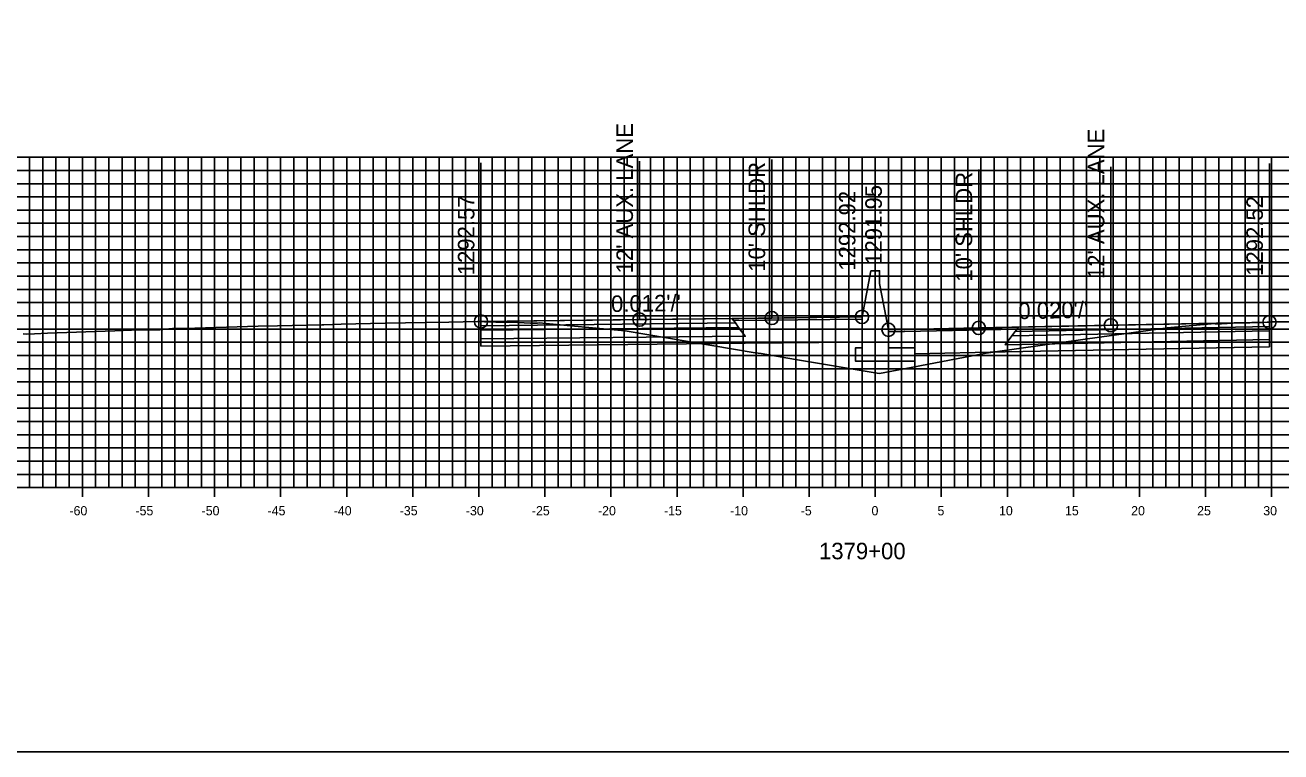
# Model space of a CAD drawing. Extents: x 674939 to 678919, y 750652 to 765176.
# Drawn here: x 678674.2 to 678769.2, y 755062.6 to 755117.6 of the extents above; entities that cross this region are included whole.
import ezdxf

# ---------------------------------------------------------------- set-up
doc = ezdxf.new("R2010")
doc.units = 0
for name, color, linetype in [('R_Alt Surface', 7, 'Continuous'), ('R_Axis', 7, 'Continuous'), ('R_Axis Annot', 7, 'Continuous'), ('R_Exist Surface', 7, 'Continuous'), ('R_Fin Surface', 7, 'Continuous'), ('R_Grid', 7, 'Continuous'), ('R_No Plot', 7, 'Continuous'), ('R_Proposed Road', 7, 'Continuous'), ('R_Xsect Elev', 7, 'Continuous'), ('R_Xsect Slope', 7, 'Continuous')]:
    doc.layers.add(name, color=color, linetype=linetype)

msp = doc.modelspace()

# ---------------------------------------------------------------- linework, layer by layer
at = {"layer": 'R_Alt Surface'}
for points in [[(678708.698, 755094.792), (678708.698, 755094.462), (678728.198, 755094.679), (678727.948, 755095.014)], [(678708.698, 755094.462), (678708.698, 755093.802), (678728.698, 755094.009), (678728.198, 755094.679)], [(678768.372, 755094.415), (678768.372, 755093.755), (678748.372, 755093.355), (678748.872, 755094.025)], [(678768.372, 755094.745), (678768.372, 755094.415), (678748.872, 755094.025), (678749.122, 755094.36)]]:
    msp.add_lwpolyline(points, close=True, dxfattribs=at)
for points in [[(678708.698, 755093.802), (678708.698, 755093.262), (678728.698, 755093.469), (678737.033, 755093.556)], [(678737.534, 755093.561), (678737.033, 755093.556)], [(678768.372, 755093.755), (678768.372, 755093.215), (678748.372, 755092.815), (678741.533, 755092.678)]]:
    msp.add_lwpolyline(points, dxfattribs=at)
at = {"layer": 'R_Axis'}
for p, q in [((678678.533, 755081.851), (678678.533, 755083.251)), ((678683.533, 755081.851), (678683.533, 755083.251)), ((678688.533, 755081.851), (678688.533, 755083.251)), ((678693.533, 755081.851), (678693.533, 755083.251)), ((678698.533, 755081.851), (678698.533, 755083.251)), ((678703.533, 755081.851), (678703.533, 755083.251)), ((678708.533, 755081.851), (678708.533, 755083.251)), ((678713.533, 755081.851), (678713.533, 755083.251)), ((678718.533, 755081.851), (678718.533, 755083.251)), ((678723.533, 755081.851), (678723.533, 755083.251)), ((678728.533, 755081.851), (678728.533, 755083.251)), ((678733.533, 755081.851), (678733.533, 755083.251)), ((678738.533, 755081.851), (678738.533, 755083.251)), ((678743.533, 755081.851), (678743.533, 755083.251)), ((678748.533, 755081.851), (678748.533, 755083.251)), ((678753.533, 755081.851), (678753.533, 755083.251)), ((678758.533, 755081.851), (678758.533, 755083.251)), ((678763.533, 755081.851), (678763.533, 755083.251)), ((678768.533, 755081.851), (678768.533, 755083.251)), ((678638.533, 755082.551), (678838.533, 755082.551))]:
    msp.add_line(p, q, dxfattribs=at)
at = {"layer": 'R_Exist Surface'}
msp.add_lwpolyline([(678674.042, 755094.176), (678674.332, 755094.156), (678674.913, 755094.185), (678675.9, 755094.228), (678680.981, 755094.416), (678682.242, 755094.463), (678683.839, 755094.479), (678684.388, 755094.492), (678685.071, 755094.555), (678685.277, 755094.571), (678685.32, 755094.575), (678685.387, 755094.58), (678687.032, 755094.629), (678691.823, 755094.767), (678693.303, 755094.803), (678696.642, 755094.871), (678696.807, 755094.878), (678698.114, 755094.919), (678701.455, 755094.984), (678704.511, 755095.042), (678706.253, 755095.078), (678708.433, 755095.11), (678708.698, 755095.122), (678708.723, 755095.124), (678708.733, 755095.124), (678708.952, 755095.107), (678709.824, 755095.066), (678710.261, 755095.06), (678710.988, 755095.069), (678712.441, 755095.007), (678712.934, 755094.987), (678712.972, 755094.992), (678713.088, 755095.009), (678715.225, 755094.813), (678719.621, 755094.414), (678729.443, 755092.761), (678729.89, 755092.688), (678732.508, 755092.249), (678738.826, 755091.191), (678739.145, 755091.247), (678746.926, 755092.731), (678747.79, 755092.861), (678755.694, 755093.961), (678760.289, 755094.601), (678760.626, 755094.632), (678764.228, 755094.97), (678764.277, 755094.957), (678764.307, 755094.946), (678764.746, 755094.956), (678766.015, 755095.011), (678766.893, 755095.028), (678767.781, 755095.037), (678768.199, 755095.065), (678768.372, 755095.075), (678768.588, 755095.088), (678768.707, 755095.095), (678769.952, 755095.095)], dxfattribs=at)
at = {"layer": 'R_Fin Surface'}
for points in [[(678737.533, 755095.467), (678730.698, 755095.385), (678720.698, 755095.266), (678708.698, 755095.122)], [(678768.372, 755095.075), (678756.372, 755094.835), (678746.372, 755094.635), (678739.533, 755094.498)]]:
    msp.add_lwpolyline(points, dxfattribs=at)
for points in [[(678708.698, 755095.122), (678708.698, 755094.792), (678727.948, 755095.014), (678727.698, 755095.349)], [(678727.698, 755095.349), (678737.533, 755095.467), (678737.537, 755095.309), (678727.817, 755095.189)], [(678749.253, 755094.535), (678739.533, 755094.341), (678739.533, 755094.498), (678749.372, 755094.695)], [(678768.372, 755095.075), (678768.372, 755094.745), (678749.122, 755094.36), (678749.372, 755094.695)]]:
    msp.add_lwpolyline(points, close=True, dxfattribs=at)
at = {"layer": 'R_Grid'}
for p, q in [((678638.533, 755107.551), (678838.533, 755107.551)), ((678674.533, 755082.551), (678674.533, 755107.551)), ((678675.533, 755082.551), (678675.533, 755107.551)), ((678676.533, 755082.551), (678676.533, 755107.551)), ((678677.533, 755082.551), (678677.533, 755107.551)), ((678678.533, 755082.551), (678678.533, 755107.551)), ((678679.533, 755082.551), (678679.533, 755107.551)), ((678680.533, 755082.551), (678680.533, 755107.551)), ((678681.533, 755082.551), (678681.533, 755107.551)), ((678682.533, 755082.551), (678682.533, 755107.551)), ((678683.533, 755082.551), (678683.533, 755107.551)), ((678684.533, 755082.551), (678684.533, 755107.551)), ((678685.533, 755082.551), (678685.533, 755107.551)), ((678686.533, 755082.551), (678686.533, 755107.551)), ((678687.533, 755082.551), (678687.533, 755107.551)), ((678688.533, 755082.551), (678688.533, 755107.551)), ((678689.533, 755082.551), (678689.533, 755107.551)), ((678690.533, 755082.551), (678690.533, 755107.551)), ((678691.533, 755082.551), (678691.533, 755107.551)), ((678692.533, 755082.551), (678692.533, 755107.551)), ((678693.533, 755082.551), (678693.533, 755107.551)), ((678694.533, 755082.551), (678694.533, 755107.551)), ((678695.533, 755082.551), (678695.533, 755107.551)), ((678696.533, 755082.551), (678696.533, 755107.551)), ((678697.533, 755082.551), (678697.533, 755107.551)), ((678698.533, 755082.551), (678698.533, 755107.551)), ((678699.533, 755082.551), (678699.533, 755107.551)), ((678700.533, 755082.551), (678700.533, 755107.551)), ((678701.533, 755082.551), (678701.533, 755107.551)), ((678702.533, 755082.551), (678702.533, 755107.551)), ((678703.533, 755082.551), (678703.533, 755107.551)), ((678704.533, 755082.551), (678704.533, 755107.551)), ((678705.533, 755082.551), (678705.533, 755107.551)), ((678706.533, 755082.551), (678706.533, 755107.551)), ((678707.533, 755082.551), (678707.533, 755107.551)), ((678708.533, 755082.551), (678708.533, 755107.551)), ((678709.533, 755082.551), (678709.533, 755107.551)), ((678710.533, 755082.551), (678710.533, 755107.551)), ((678711.533, 755082.551), (678711.533, 755107.551)), ((678712.533, 755082.551), (678712.533, 755107.551)), ((678713.533, 755082.551), (678713.533, 755107.551)), ((678714.533, 755082.551), (678714.533, 755107.551)), ((678715.533, 755082.551), (678715.533, 755107.551)), ((678716.533, 755082.551), (678716.533, 755107.551)), ((678717.533, 755082.551), (678717.533, 755107.551)), ((678718.533, 755082.551), (678718.533, 755107.551)), ((678719.533, 755082.551), (678719.533, 755107.551)), ((678720.533, 755082.551), (678720.533, 755107.551)), ((678721.533, 755082.551), (678721.533, 755107.551)), ((678722.533, 755082.551), (678722.533, 755107.551)), ((678723.533, 755082.551), (678723.533, 755107.551)), ((678724.533, 755082.551), (678724.533, 755107.551)), ((678725.533, 755082.551), (678725.533, 755107.551)), ((678726.533, 755082.551), (678726.533, 755107.551)), ((678727.533, 755082.551), (678727.533, 755107.551)), ((678728.533, 755082.551), (678728.533, 755107.551)), ((678729.533, 755082.551), (678729.533, 755107.551)), ((678730.533, 755082.551), (678730.533, 755107.551)), ((678731.533, 755082.551), (678731.533, 755107.551)), ((678732.533, 755082.551), (678732.533, 755107.551)), ((678733.533, 755082.551), (678733.533, 755107.551)), ((678734.533, 755082.551), (678734.533, 755107.551)), ((678735.533, 755082.551), (678735.533, 755107.551)), ((678736.533, 755082.551), (678736.533, 755107.551)), ((678737.533, 755082.551), (678737.533, 755107.551)), ((678738.533, 755082.551), (678738.533, 755107.551)), ((678739.533, 755082.551), (678739.533, 755107.551)), ((678740.533, 755082.551), (678740.533, 755107.551)), ((678741.533, 755082.551), (678741.533, 755107.551)), ((678742.533, 755082.551), (678742.533, 755107.551)), ((678743.533, 755082.551), (678743.533, 755107.551)), ((678744.533, 755082.551), (678744.533, 755107.551)), ((678745.533, 755082.551), (678745.533, 755107.551)), ((678746.533, 755082.551), (678746.533, 755107.551)), ((678747.533, 755082.551), (678747.533, 755107.551)), ((678748.533, 755082.551), (678748.533, 755107.551)), ((678749.533, 755082.551), (678749.533, 755107.551)), ((678750.533, 755082.551), (678750.533, 755107.551)), ((678751.533, 755082.551), (678751.533, 755107.551)), ((678752.533, 755082.551), (678752.533, 755107.551)), ((678753.533, 755082.551), (678753.533, 755107.551)), ((678754.533, 755082.551), (678754.533, 755107.551)), ((678755.533, 755082.551), (678755.533, 755107.551)), ((678756.533, 755082.551), (678756.533, 755107.551)), ((678757.533, 755082.551), (678757.533, 755107.551)), ((678758.533, 755082.551), (678758.533, 755107.551)), ((678759.533, 755082.551), (678759.533, 755107.551)), ((678760.533, 755082.551), (678760.533, 755107.551)), ((678761.533, 755082.551), (678761.533, 755107.551)), ((678762.533, 755082.551), (678762.533, 755107.551)), ((678763.533, 755082.551), (678763.533, 755107.551)), ((678764.533, 755082.551), (678764.533, 755107.551)), ((678765.533, 755082.551), (678765.533, 755107.551)), ((678766.533, 755082.551), (678766.533, 755107.551)), ((678767.533, 755082.551), (678767.533, 755107.551)), ((678768.533, 755082.551), (678768.533, 755107.551)), ((678638.533, 755106.551), (678838.533, 755106.551)), ((678638.533, 755105.551), (678838.533, 755105.551)), ((678638.533, 755104.551), (678838.533, 755104.551)), ((678638.533, 755103.551), (678838.533, 755103.551)), ((678638.533, 755102.551), (678838.533, 755102.551)), ((678638.533, 755101.551), (678838.533, 755101.551)), ((678638.533, 755100.551), (678838.533, 755100.551)), ((678638.533, 755099.551), (678838.533, 755099.551)), ((678638.533, 755098.551), (678838.533, 755098.551)), ((678638.533, 755097.551), (678838.533, 755097.551)), ((678638.533, 755096.551), (678838.533, 755096.551)), ((678638.533, 755095.551), (678838.533, 755095.551)), ((678638.533, 755094.551), (678838.533, 755094.551)), ((678638.533, 755093.551), (678838.533, 755093.551)), ((678638.533, 755092.551), (678838.533, 755092.551)), ((678638.533, 755091.551), (678838.533, 755091.551)), ((678638.533, 755090.551), (678838.533, 755090.551)), ((678638.533, 755089.551), (678838.533, 755089.551)), ((678638.533, 755088.551), (678838.533, 755088.551)), ((678638.533, 755087.551), (678838.533, 755087.551)), ((678638.533, 755086.551), (678838.533, 755086.551)), ((678638.533, 755085.551), (678838.533, 755085.551)), ((678638.533, 755084.551), (678838.533, 755084.551)), ((678638.533, 755083.551), (678838.533, 755083.551)), ((678638.533, 755082.551), (678838.533, 755082.551))]:
    msp.add_line(p, q, dxfattribs=at)
at = {"layer": 'R_No Plot'}
msp.add_lwpolyline([(678578.533, 755062.551), (678918.533, 755062.551), (678918.533, 755282.551), (678578.533, 755282.551)], close=True, dxfattribs=at)
for centre in [(678708.698, 755095.122), (678720.698, 755095.266), (678730.698, 755095.385), (678737.533, 755095.467), (678768.372, 755095.075), (678739.533, 755094.498), (678746.372, 755094.635), (678756.372, 755094.835)]:
    msp.add_circle(centre, 0.5, dxfattribs=at)
at = {"layer": 'R_Proposed Road'}
for points in [[(678738.203, 755098.967), (678737.533, 755095.467)], [(678738.863, 755097.998), (678738.863, 755098.967), (678738.203, 755098.967), (678738.203, 755098.967)], [(678738.863, 755097.998), (678739.533, 755094.498)], [(678737.533, 755095.467), (678737.533, 755093.123), (678737.033, 755093.123), (678737.033, 755092.123), (678741.533, 755092.123), (678741.533, 755093.123), (678739.533, 755093.123), (678739.533, 755094.498)]]:
    msp.add_lwpolyline(points, dxfattribs=at)
at = {"layer": 'R_Xsect Elev'}
for p, q in [((678708.698, 755095.122), (678708.698, 755107.122)), ((678720.698, 755095.266), (678720.698, 755107.266)), ((678730.698, 755095.385), (678730.698, 755107.385)), ((678737.533, 755095.467), (678737.533, 755107.467)), ((678756.372, 755094.835), (678756.372, 755106.835)), ((678768.372, 755095.075), (678768.372, 755107.075)), ((678739.533, 755094.498), (678739.533, 755106.498)), ((678746.372, 755094.635), (678746.372, 755106.635))]:
    msp.add_line(p, q, dxfattribs=at)

# ---------------------------------------------------------------- texts
at = {"layer": 'R_Axis Annot'}
for s, height, p in [('-60', 0.7, (678677.552, 755080.451)), ('-55', 0.7, (678682.546, 755080.451)), ('-50', 0.7, (678687.552, 755080.451)), ('-45', 0.7, (678692.546, 755080.451)), ('-40', 0.7, (678697.552, 755080.451)), ('-35', 0.7, (678702.546, 755080.451)), ('-30', 0.7, (678707.552, 755080.451)), ('-25', 0.7, (678712.546, 755080.451)), ('-20', 0.7, (678717.552, 755080.451)), ('-15', 0.7, (678722.546, 755080.451)), ('-10', 0.7, (678727.552, 755080.451)), ('-5', 0.7, (678732.896, 755080.451)), ('0', 0.7, (678738.252, 755080.451)), ('5', 0.7, (678743.246, 755080.451)), ('10', 0.7, (678747.902, 755080.451)), ('15', 0.7, (678752.896, 755080.451)), ('20', 0.7, (678757.902, 755080.451)), ('25', 0.7, (678762.896, 755080.451)), ('30', 0.7, (678767.902, 755080.451)), ('1379+00', 1.25, (678734.281, 755077.126))]:
    msp.add_text(s, height=height, dxfattribs=at).set_placement(p)
at = {"layer": 'R_Xsect Elev'}
for s, p in [("12' AUX. LANE", (678720.198, 755098.766)), ("12' AUX. LANE", (678755.872, 755098.335)), ("10' SHLDR", (678730.198, 755098.885)), ("10' SHLDR", (678745.872, 755098.135)), ('1292.92', (678737.033, 755098.967)), ('1291.95', (678739.033, 755099.417)), ('1292.57', (678708.198, 755098.622)), ('1292.52', (678767.872, 755098.575))]:
    msp.add_text(s, height=1.25, rotation=90, dxfattribs=at).set_placement(p)
at = {"layer": 'R_Xsect Slope'}
for s, rotation, p in [("0.012'/'", 0.685, (678718.546, 755095.84)), ("0.020'/'", 1.14576, (678749.379, 755095.295))]:
    msp.add_text(s, height=1.25, rotation=rotation, dxfattribs=at).set_placement(p)

doc.saveas('drawing.dxf')
